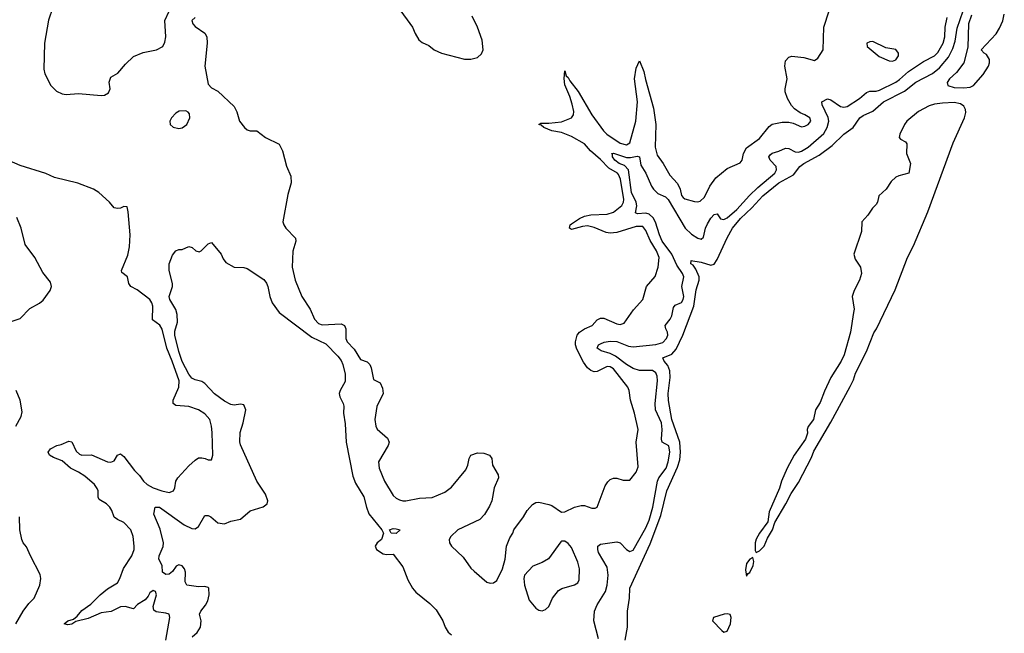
# Model space of a CAD drawing. Header units: inches. Extents: x 1603819 to 1745079, y 385938 to 533966.
# Tile 342 of 561: x 1733868 to 1739940, y 440232 to 444016. Entities that reach past the tile are written whole.
import ezdxf

# ---------------------------------------------------------------- set-up
doc = ezdxf.new("R2010")
doc.units = ezdxf.units.IN
doc.header["$MEASUREMENT"] = 0
doc.layers.add('B7434', color=7, linetype='Continuous')

msp = doc.modelspace()

# ---------------------------------------------------------------- linework, layer by layer
at = {"layer": 'B7434', "color": 5}
for points, elevation in [([(1734072.4, 444090), (1734046.3, 444013.7), (1734021.7, 443870), (1734015.8, 443710), (1734022.6, 443682.6), (1734060.3, 443610), (1734095.4, 443575.4), (1734130, 443557.6), (1734154.7, 443554.7), (1734230, 443559.7), (1734371.1, 443548.9), (1734390, 443550.6), (1734415.6, 443564.4), (1734426.6, 443590), (1734419.5, 443630), (1734430, 443661), (1734473.6, 443686.4), (1734519.4, 443740.6), (1734570, 443788.5), (1734630, 443814.3), (1734710.7, 443829.3), (1734750, 443850.4), (1734762.6, 443877.4), (1734768.4, 443910), (1734763.2, 444010), (1734790, 444067.2)], 180), ([(1734950.8, 444030), (1734928.4, 444010), (1734935.5, 443990), (1734950, 443973.4), (1735010, 443933.4), (1735021.6, 443910), (1735023.7, 443870), (1735009.1, 443730), (1735030, 443618), (1735050, 443596), (1735090, 443574), (1735190, 443481), (1735207.1, 443447.1), (1735224, 443390), (1735254.8, 443350), (1735270, 443337.3), (1735290, 443330.7), (1735330, 443330.7), (1735384, 443290), (1735468.8, 443248.8), (1735487.8, 443207.8), (1735513.1, 443113.1), (1735539.3, 443050), (1735541.3, 443010), (1735521.3, 442938.7), (1735491.5, 442770), (1735496.9, 442750), (1735509.3, 442729.3), (1735568.9, 442668.9), (1735570.2, 442650), (1735551.4, 442588.6), (1735547.3, 442490), (1735567.2, 442410), (1735608, 442308), (1735659.5, 442230), (1735686.3, 442170), (1735710, 442141.6), (1735733.6, 442133.6), (1735850, 442139.8), (1735870.6, 442130.6), (1735878.1, 442110), (1735879.3, 442050), (1735886.9, 442030), (1735930, 441983.8), (1735970, 441920.7), (1736010, 441906), (1736026.9, 441890), (1736035, 441870), (1736050, 441796.3), (1736090, 441777.1), (1736104.6, 441744.6), (1736110.2, 441710), (1736070.7, 441630), (1736058.8, 441550), (1736064.6, 441510), (1736072.1, 441492.1), (1736135.5, 441435.5), (1736146.2, 441410), (1736140.5, 441390), (1736079.7, 441290), (1736085.4, 441250), (1736117.5, 441170), (1736170, 441082), (1736190, 441064.9), (1736210, 441055.6), (1736230, 441048.9), (1736250, 441048.9), (1736333.4, 441066.6), (1736412.3, 441070), (1736490, 441101.8), (1736530, 441133.4), (1736619.8, 441240.2), (1736631.7, 441268.3), (1736639.3, 441310), (1736650, 441331.5), (1736690, 441345.2), (1736730, 441342.1), (1736764.2, 441330), (1736779.6, 441310), (1736783.8, 441270), (1736818, 441210), (1736820.3, 441190), (1736793.7, 441130), (1736778.9, 441050), (1736764.3, 441015.7), (1736734.9, 440965.1), (1736705.2, 440934.8), (1736570, 440869.7), (1736526.4, 440830), (1736517.1, 440810), (1736518, 440790), (1736530.6, 440770), (1736602, 440702), (1736650, 440634.9), (1736670, 440614.9), (1736748.8, 440548.8), (1736770, 440541.6), (1736790, 440543), (1736810, 440558.8), (1736845.1, 440630), (1736860.9, 440690), (1736869.4, 440770), (1736890, 440822), (1736909, 440850), (1736915.3, 440870), (1736974, 440950), (1736997.2, 440990), (1737030, 441026.8), (1737050, 441039.1), (1737070, 441040.7), (1737130, 441026.8), (1737150, 441020.7), (1737210, 440979.1), (1737230, 440980.5), (1737288.8, 441011.2), (1737330, 441020.9), (1737350, 441019.5), (1737395.9, 441004.1), (1737416.6, 441003.4), (1737430, 441010.7), (1737478.5, 441141.5), (1737493.9, 441166.1), (1737510, 441180.5), (1737530, 441188), (1737550, 441188), (1737590, 441177.3), (1737630, 441176), (1737670, 441226.8), (1737681, 441259), (1737669.7, 441410), (1737682, 441490), (1737659.8, 441590), (1737634.3, 441670), (1737626.9, 441730), (1737619.1, 441750), (1737530, 441862.3), (1737510, 441875), (1737490, 441877.1), (1737430, 441847.6), (1737410, 441845.4), (1737390, 441852.4), (1737368.9, 441868.9), (1737344.7, 441904.7), (1737304, 441984), (1737295, 442010), (1737294.4, 442030), (1737306, 442070), (1737320.3, 442090), (1737350, 442109.4), (1737397.4, 442130), (1737430, 442164.9), (1737450, 442176.2), (1737470, 442175), (1737550, 442139.8), (1737570, 442136.5), (1737595.5, 442144.5), (1737653, 442227), (1737709.7, 442290), (1737734.2, 442370), (1737787.1, 442432.9), (1737804.8, 442490), (1737812.1, 442550), (1737795.2, 442590), (1737755.3, 442655.3), (1737730, 442715.8), (1737710, 442739.8), (1737670, 442741.1), (1737550, 442703.7), (1737510, 442698.9), (1737483.7, 442703.7), (1737410, 442734.5), (1737370, 442744), (1737338.8, 442741.2), (1737270, 442722.5), (1737258.3, 442730), (1737261.6, 442750), (1737270, 442757.1), (1737319.1, 442790), (1737350, 442804.1), (1737390, 442812), (1737490, 442816.2), (1737530, 442828.3), (1737581.4, 442870), (1737592.4, 442890), (1737592.5, 442907.5), (1737573.3, 443033.3), (1737561.2, 443061.2), (1737553.5, 443070), (1737500.5, 443100.5), (1737450, 443154.5), (1737387.7, 443207.7), (1737351.5, 443250), (1737270, 443296), (1737210, 443319.2), (1737150, 443331.1), (1737100.9, 443350), (1737084.6, 443364.6), (1737068.3, 443370), (1737082, 443378), (1737130, 443376.9), (1737210, 443385.1), (1737269.8, 443410), (1737283.1, 443430), (1737284.8, 443450), (1737274.9, 443494.9), (1737261.2, 443541.2), (1737230, 443614), (1737226.2, 443653.8), (1737230, 443701), (1737238, 443670), (1737250, 443659.6), (1737259.6, 443639.6), (1737312.3, 443572.3), (1737396.4, 443430), (1737467.3, 443330), (1737489.2, 443309.2), (1737570, 443254.4), (1737610, 443243.6), (1737630, 443255.8), (1737667.7, 443390), (1737678.4, 443510), (1737659.1, 443650), (1737670, 443716), (1737690, 443761), (1737717, 443697), (1737726.7, 443646.7), (1737775.7, 443470), (1737790.5, 443370), (1737785.8, 443230), (1737799.6, 443179.6), (1737836.8, 443130), (1737877.2, 443057.2), (1737924.9, 443004.9), (1737940.6, 442970), (1737950, 442932.4), (1737959.8, 442919.8), (1737970.2, 442910.2), (1738030, 442894.9), (1738050, 442891.7), (1738063.9, 442896.1), (1738090, 442921.3), (1738123.9, 442990), (1738159.8, 443040.2), (1738230, 443098.4), (1738310, 443134), (1738322.6, 443150), (1738330.6, 443190), (1738350, 443226), (1738430, 443283.5), (1738490, 443357.7), (1738508.5, 443371.5), (1738570, 443383.5), (1738610, 443383.5), (1738638, 443378), (1738690, 443355.6), (1738710, 443358.9), (1738730, 443369), (1738746, 443390), (1738740.5, 443410), (1738709.6, 443430), (1738681.1, 443441.1), (1738646.5, 443466.5), (1738627.6, 443487.6), (1738602.1, 443530), (1738588.9, 443570), (1738589, 443590), (1738601.5, 443650), (1738586.5, 443730), (1738590, 443763), (1738610, 443785.4), (1738629.9, 443790.1), (1738702.8, 443782.8), (1738770, 443763.8), (1738790, 443779.1), (1738822.4, 443830), (1738827.6, 443970), (1738859.5, 444070)], 180), ([(1736201.6, 444090), (1736290.5, 443970.5), (1736306.8, 443930), (1736330, 443891), (1736350, 443874.8), (1736390, 443856), (1736424.7, 443830), (1736468.7, 443808.7), (1736610, 443772.7), (1736650, 443773), (1736690, 443783), (1736715.3, 443804.7), (1736726, 443830), (1736719.3, 443890), (1736691.8, 443970), (1736657.7, 444037.7)], 220), ([(1737601.1, 440190), (1737616.1, 440270), (1737616, 440370), (1737629.1, 440450), (1737630, 440510.7), (1737755.2, 440784.8), (1737821.1, 440958.9), (1737859.2, 441110), (1737923.9, 441256.1), (1737938.1, 441301.9), (1737942.9, 441350), (1737939.1, 441410), (1737890, 441551.5), (1737868.2, 441668.2), (1737866.6, 441710), (1737878.2, 441810), (1737877, 441850), (1737863.8, 441883.8), (1737842.8, 441910), (1737833.6, 441930), (1737890, 441954.5), (1737916.1, 441983.9), (1737956.8, 442070), (1738024.9, 442250), (1738040.2, 442350), (1738057.6, 442410), (1738058, 442430), (1738038.4, 442478.4), (1738021.5, 442501.5), (1738007, 442510), (1738008.9, 442528.9), (1738006, 442530), (1738070, 442520.9), (1738130, 442501.7), (1738150, 442508.7), (1738170, 442538), (1738229.7, 442670), (1738264.2, 442730), (1738312.5, 442790), (1738383.4, 442856.6), (1738450, 442930.1), (1738549.1, 443010), (1738640.3, 443059.7), (1738679.3, 443110), (1738703.8, 443130), (1738799, 443181), (1738879.2, 443240.8), (1738950, 443310.3), (1739008.1, 443351.9), (1739049.6, 443410), (1739070, 443424.9), (1739128.6, 443451.4), (1739194.3, 443510), (1739324.1, 443575.9), (1739393.6, 443630), (1739497.1, 443682.9), (1739541.1, 443718.9), (1739595.3, 443784.7), (1739622.7, 443837.3), (1739636.9, 443883.1), (1739650, 443964), (1739686.3, 444070)], 140), ([(1737437.4, 440197.4), (1737409.1, 440310), (1737411.9, 440370), (1737430, 440408.4), (1737479.8, 440490), (1737490.5, 440529.5), (1737497.8, 440590), (1737490, 440639.5), (1737437.8, 440730), (1737432.2, 440750), (1737433.3, 440770), (1737450, 440782.3), (1737550, 440795.6), (1737570.1, 440790.1), (1737610, 440750.2), (1737630, 440736.5), (1737650, 440746), (1737730, 440882.7), (1737750.5, 440929.5), (1737772.2, 441010), (1737800.3, 441170), (1737808.9, 441191.1), (1737853.7, 441250), (1737867.6, 441290), (1737878.1, 441350), (1737870, 441388.7), (1737830, 441411.8), (1737825.4, 441430), (1737829.9, 441489.9), (1737825.9, 441530), (1737789, 441610), (1737787.5, 441650), (1737801.8, 441790), (1737798.6, 441818.6), (1737790, 441838.7), (1737770, 441853.2), (1737690, 441853.8), (1737650, 441864.1), (1737610, 441889.1), (1737542.1, 441942.1), (1737510, 441958.1), (1737453.4, 441973.4), (1737429, 441990), (1737437.7, 442010), (1737450, 442016.8), (1737472.9, 442027.1), (1737510, 442033.2), (1737550, 442031.4), (1737623.2, 442003.2), (1737650, 441998.2), (1737790, 442012.5), (1737833.6, 442026.4), (1737857.6, 442050), (1737865.8, 442070), (1737863.4, 442090), (1737852.1, 442110), (1737848.9, 442130), (1737879.9, 442170), (1737889.4, 442190), (1737899, 442241), (1737910, 442254.7), (1737950, 442271.3), (1737959.9, 442290), (1737962.7, 442310), (1737951.4, 442370), (1737964.3, 442430), (1737954.3, 442450), (1737921.2, 442501.2), (1737890.1, 442570.1), (1737830, 442651.1), (1737812.7, 442690), (1737788.3, 442768.3), (1737774.3, 442794.3), (1737750, 442816.8), (1737730, 442822), (1737678, 442818), (1737664.9, 442824.9), (1737672.7, 442867.3), (1737669.6, 442890), (1737641, 442950), (1737622.2, 443090), (1737597.7, 443117.7), (1737563.7, 443130), (1737537.2, 443150), (1737523.9, 443170), (1737524.2, 443184.2), (1737517.2, 443190), (1737530, 443192.3), (1737610, 443165.4), (1737634.6, 443165.4), (1737675.1, 443175.1), (1737690, 443170.4), (1737698.6, 443118.6), (1737730.1, 443070), (1737763.6, 442990), (1737776.6, 442970), (1737803.6, 442943.6), (1737850, 442922.5), (1737866.4, 442906.4), (1737971, 442730), (1738010, 442693.9), (1738050, 442669), (1738070, 442661.8), (1738084.3, 442675.7), (1738098, 442730), (1738110, 442757.7), (1738130, 442791.8), (1738150, 442814), (1738170, 442818.7), (1738190, 442788.7), (1738210, 442784.6), (1738230, 442793.7), (1738290, 442844.4), (1738368.1, 442931.9), (1738419.1, 442980.9), (1738524.9, 443070), (1738534.9, 443090), (1738532, 443110), (1738495.4, 443150), (1738488.4, 443170), (1738496.8, 443183.2), (1738508.3, 443191.7), (1738550, 443204.6), (1738590, 443223.7), (1738610, 443222), (1738650, 443200.6), (1738670, 443199.5), (1738690, 443205.4), (1738730, 443230.1), (1738826.7, 443313.3), (1738848.2, 443350), (1738856.7, 443390), (1738853.4, 443413.4), (1738816.8, 443490), (1738814, 443510), (1738850, 443527.9), (1738870, 443521.4), (1738930, 443479.7), (1738950, 443475.7), (1738970, 443480.5), (1739047.7, 443530), (1739090, 443567.5), (1739110, 443574.1), (1739150, 443575.4), (1739170, 443581.1), (1739270, 443631.1), (1739293.7, 443646.3), (1739350, 443696.7), (1739441.2, 443758.8), (1739510, 443793.1), (1739530, 443813.9), (1739562.8, 443870), (1739572.6, 443910), (1739575.9, 443970), (1739587.6, 444030)], 160), ([(1739736.5, 444043.5), (1739719.5, 443990), (1739714, 443846), (1739690.4, 443750), (1739645.5, 443690), (1739601.6, 443650), (1739588.3, 443628.3), (1739590.8, 443610), (1739630, 443598.3), (1739690, 443594.9), (1739730, 443600.3), (1739750, 443608.9), (1739810, 443678.7), (1739842.4, 443730), (1739848.4, 443750), (1739847.6, 443770), (1739830, 443801.2), (1739815.3, 443810), (1739798, 443830), (1739890, 443928), (1739910, 443963.8), (1739930, 444008.2), (1739939.8, 444050)], 140), ([(1734770, 440190.7), (1734793.1, 440330), (1734789.4, 440350), (1734770, 440357.2), (1734710, 440364.2), (1734694.6, 440374.6), (1734690, 440398), (1734711.2, 440470), (1734705.2, 440490), (1734690, 440496.3), (1734670, 440482.9), (1734659.5, 440460.5), (1734640.6, 440439.4), (1734593.5, 440410), (1734570, 440383.7), (1734517.4, 440397.4), (1734490, 440396.4), (1734432.6, 440367.4), (1734370, 440358.3), (1734290, 440324.2), (1734214, 440306), (1734190, 440288.7), (1734165.2, 440285.2), (1734141.6, 440290), (1734164.7, 440310), (1734199.5, 440320.5), (1734221.2, 440338.8), (1734250, 440373.9), (1734307.4, 440412.6), (1734364.8, 440470), (1734410, 440506.3), (1734470, 440543.7), (1734485.7, 440570), (1734508.2, 440631.8), (1734560.2, 440710), (1734572.7, 440750), (1734572.7, 440770), (1734567.9, 440830), (1734554.1, 440870), (1734510, 440916), (1734470, 440933.9), (1734450, 440948), (1734435.4, 440990), (1734423.1, 441010), (1734402.8, 441030), (1734358.2, 441058.2), (1734351.4, 441071.4), (1734350.8, 441110), (1734346.1, 441126.1), (1734329.7, 441149.7), (1734270, 441200.8), (1734230, 441226.7), (1734180.7, 441250), (1734130, 441296), (1734075.8, 441315.8), (1734052.3, 441330), (1734043.7, 441350), (1734057, 441370), (1734096, 441390), (1734123.6, 441396.4), (1734170, 441417.6), (1734190, 441414), (1734215.7, 441355.7), (1734236.2, 441336.2), (1734251.4, 441331.4), (1734310, 441331.9), (1734409.8, 441290.2), (1734430, 441287.8), (1734450, 441295.6), (1734470, 441330.4), (1734490, 441339.6), (1734510, 441323.2), (1734576.3, 441236.3), (1734606.1, 441206.1), (1734631.6, 441170), (1734654.3, 441150), (1734691.7, 441130), (1734744.2, 441110), (1734790, 441100.2), (1734816.4, 441110), (1734825.3, 441130), (1734831.1, 441170), (1734842, 441190), (1734910, 441264.9), (1734950, 441300.7), (1734970, 441313.4), (1734990, 441314), (1735010.7, 441310.7), (1735030, 441301), (1735050, 441302), (1735059.3, 441330), (1735055.4, 441470), (1735051.3, 441510), (1735041, 441550), (1735010, 441586.2), (1734970, 441609.8), (1734911.2, 441631.2), (1734830, 441636.5), (1734814.6, 441650), (1734814.9, 441670), (1734848.7, 441750), (1734850.9, 441790), (1734808.8, 441910), (1734774.9, 441990), (1734747.3, 442107.3), (1734731.8, 442131.8), (1734686.1, 442166.1), (1734688.4, 442248.4), (1734682.3, 442270), (1734670, 442289.8), (1734591.5, 442350), (1734553.6, 442370), (1734541.3, 442390), (1734533.2, 442430), (1734498, 442458), (1734495.6, 442470), (1734535.2, 442564.8), (1734545.4, 442614.6), (1734548.2, 442690), (1734537.6, 442830), (1734530, 442861.2), (1734510, 442863.6), (1734490, 442853.7), (1734470, 442850.9), (1734450, 442856.4), (1734420.7, 442890), (1734356.1, 442950), (1734323.5, 442970), (1734227.3, 443007.3), (1734081.9, 443041.9), (1734028, 443068), (1733870, 443117.6), (1733690, 443194.4)], 180), ([(1733810, 442153.4), (1733870, 442174), (1733930, 442234.6), (1733990, 442266.9), (1734013.4, 442286.6), (1734054.9, 442345.1), (1734064.5, 442370), (1734057.9, 442397.9), (1734010, 442456.1), (1733960.2, 442550), (1733901.1, 442630), (1733877.8, 442730), (1733850, 442795.6)], 220), ([(1734931.5, 440210), (1734962.1, 440237.9), (1734982.1, 440270), (1734986.2, 440310), (1734977, 440350), (1734984.7, 440370), (1735014.5, 440405.5), (1735027.7, 440432.3), (1735036.4, 440470), (1735033.2, 440510), (1735030, 440515), (1735010, 440521.3), (1734970, 440518.9), (1734898.3, 440530), (1734888.9, 440548.9), (1734889.9, 440610), (1734884.6, 440630), (1734870, 440649.1), (1734850, 440654.2), (1734833.7, 440646.3), (1734810, 440614), (1734790, 440597.8), (1734770, 440594.7), (1734747.6, 440610), (1734746, 440650), (1734726, 440690), (1734727.3, 440710), (1734752.5, 440767.5), (1734754, 440790), (1734733.6, 440873.6), (1734694, 440966), (1734704, 441010), (1734730, 441010.3), (1734881.8, 440901.8), (1734930, 440878.6), (1734950, 440877.3), (1734970, 440890.3), (1735010, 440959.5), (1735030, 440958.9), (1735045.5, 440950), (1735090, 440913.1), (1735130, 440906.5), (1735170, 440924.2), (1735230, 440936.5), (1735290, 440986.7), (1735370, 441012), (1735393.7, 441030), (1735397.7, 441050), (1735384, 441090), (1735330.8, 441170), (1735230, 441394), (1735226.2, 441413.8), (1735228.3, 441470), (1735246.3, 441530), (1735262, 441610), (1735250, 441642), (1735230, 441646), (1735190, 441639.7), (1735170, 441642.6), (1735130, 441662.7), (1735070, 441708), (1735010, 441773.5), (1734990, 441785.7), (1734950, 441795.6), (1734930, 441806), (1734910, 441831), (1734870, 441908.7), (1734848.3, 441970), (1734824.7, 442070), (1734824.8, 442095.2), (1734840.4, 442150), (1734838.2, 442198.2), (1734829.8, 442229.8), (1734794.5, 442290), (1734789.7, 442310), (1734809.4, 442370), (1734809.4, 442390), (1734789.6, 442470), (1734790, 442511.3), (1734810, 442564.7), (1734830, 442591), (1734850, 442598), (1734870, 442598), (1734910, 442618), (1734931.6, 442611.6), (1734954, 442590), (1734974.6, 442585.4), (1734986, 442590), (1735030, 442634), (1735050, 442642), (1735111, 442570), (1735122, 442542), (1735138.8, 442518.8), (1735190, 442490.8), (1735250, 442486.8), (1735270, 442481), (1735373.8, 442413.8), (1735390.3, 442390.3), (1735397.6, 442370), (1735410.4, 442310), (1735424.4, 442270), (1735467.2, 442210), (1735670, 442058), (1735756.7, 442016.7), (1735830, 441940.7), (1735850, 441913.8), (1735860.5, 441890), (1735875.3, 441830), (1735874.4, 441785.6), (1735843.2, 441730), (1735838.2, 441710), (1735842.2, 441690), (1735863.6, 441650), (1735866.7, 441633.3), (1735863.7, 441590), (1735875.1, 441524.9), (1735881.1, 441410), (1735922, 441202), (1735938, 441158), (1735990, 441074), (1736005.7, 441010), (1736020.9, 440970), (1736102, 440870), (1736110.8, 440850), (1736098.4, 440810), (1736072.7, 440790), (1736060.4, 440770), (1736068.5, 440750), (1736110, 440721.5), (1736130, 440718), (1736170, 440720.5), (1736230, 440643.1), (1736262, 440562), (1736290.1, 440510), (1736310, 440485.4), (1736396.8, 440416.8), (1736436.2, 440376.2), (1736477.8, 440310), (1736491.6, 440270), (1736510, 440240.3), (1736530, 440223.6)], 160), ([(1733843.1, 441510), (1733877.2, 441570), (1733882.2, 441597.8), (1733870.4, 441670), (1733845.4, 441730)], 220), ([(1733844.1, 440290), (1733890, 440369.2), (1733924.4, 440415.6), (1733957.5, 440450), (1733991.3, 440530), (1733997.7, 440570), (1733994.1, 440594.1), (1733933.8, 440710), (1733910, 440766.3), (1733889.8, 440790), (1733880.6, 440810), (1733868.5, 440870), (1733867.2, 440950)], 220)]:
    msp.add_lwpolyline(points, dxfattribs=dict(at, elevation=elevation))
for points, elevation in [([(1739130, 443880.9), (1739110, 443879.3), (1739091.3, 443870), (1739094.8, 443850), (1739168.4, 443788.4), (1739230, 443762.4), (1739250, 443759.3), (1739270, 443767.7), (1739286.8, 443793.2), (1739287, 443810), (1739271.2, 443831.2), (1739210, 443843)], 180), ([(1734892.7, 443452.7), (1734850.7, 443450.7), (1734830, 443438.7), (1734803.8, 443410), (1734793.4, 443390), (1734796, 443370), (1734813.2, 443353.2), (1734850, 443344.7), (1734870, 443349.1), (1734897.7, 443370), (1734917.7, 443410), (1734915, 443435), (1734906.1, 443446.1)], 180), ([(1739630, 443504.3), (1739558.8, 443501.2), (1739510, 443495.1), (1739476.3, 443483.7), (1739410, 443449.5), (1739338.8, 443390), (1739324, 443370), (1739296, 443310), (1739292, 443290), (1739299.6, 443279.6), (1739330, 443262), (1739338, 443250), (1739336, 443190), (1739362, 443130), (1739351, 443070), (1739290, 443054), (1739270, 443044), (1739242.4, 443017.6), (1739210.6, 442970), (1739166.8, 442930), (1739158.8, 442890), (1739150, 442875.3), (1739127.1, 442852.9), (1739098, 442810), (1739061, 442770), (1739058.8, 442710), (1739011, 442570), (1739019.8, 442539.8), (1739053.4, 442490), (1739059.1, 442450), (1739047.3, 442410), (1739014.2, 442345.8), (1739002, 442310), (1739013, 442230), (1739010.6, 442210), (1738990.4, 442090), (1738951.5, 441948.5), (1738934, 441910), (1738870, 441809.2), (1738830, 441725.2), (1738804.9, 441655.1), (1738776.3, 441610), (1738762.8, 441550), (1738730, 441508), (1738724.9, 441490), (1738726, 441466), (1738713, 441430), (1738644.9, 441330), (1738600.4, 441250), (1738566, 441170), (1738553.5, 441126.5), (1738490, 440981.2), (1738480.7, 440919.3), (1738430, 440849.3), (1738410, 440812.7), (1738402.6, 440790), (1738403.8, 440743.8), (1738410, 440731.3), (1738430, 440741.3), (1738459.2, 440770), (1738480.4, 440819.6), (1738511.3, 440870), (1738524.4, 440915.6), (1738592.7, 441030), (1738624.9, 441095.1), (1738670, 441162.8), (1738750, 441317.3), (1738765.1, 441354.9), (1738870, 441534.4), (1738990, 441753.4), (1739010, 441795.6), (1739023, 441837), (1739090.5, 441969.5), (1739136, 442084), (1739152.4, 442110), (1739266.3, 442350), (1739342.7, 442550), (1739379.4, 442620.6), (1739467.9, 442830), (1739624.3, 443255.7), (1739694.6, 443410), (1739702.7, 443442.7), (1739701, 443461), (1739690, 443482.4), (1739670, 443497.3)], 140), ([(1736190, 440847.8), (1736158, 440850), (1736149.3, 440870), (1736170, 440878), (1736190, 440877.6), (1736214, 440870)], 160), ([(1737210, 440801.2), (1737204.4, 440795.6), (1737127.9, 440692.1), (1737090.4, 440669.6), (1737033.1, 440646.9), (1736980.7, 440590), (1736976.3, 440570), (1736980.5, 440530), (1737010, 440436), (1737050, 440386.8), (1737070, 440374.8), (1737090, 440371), (1737110, 440378.8), (1737130, 440398), (1737153.2, 440450), (1737190, 440497.3), (1737211.9, 440508.1), (1737290, 440530.7), (1737310, 440542.8), (1737318, 440562), (1737320.3, 440630), (1737310, 440672), (1737270, 440760.5), (1737250, 440785.6), (1737230, 440800.9)], 180), ([(1738390, 440699), (1738370, 440689.5), (1738350, 440662.7), (1738343, 440623), (1738350, 440584), (1738359.6, 440600.4), (1738370, 440606.7), (1738390.6, 440650), (1738394.7, 440674.7)], 140), ([(1738230, 440353), (1738212, 440350), (1738146, 440330), (1738141, 440310), (1738197.1, 440250), (1738210, 440240.3), (1738230, 440246), (1738250.7, 440290.7), (1738256.1, 440330), (1738250, 440349.3)], 140)]:
    msp.add_lwpolyline(points, close=True, dxfattribs=dict(at, elevation=elevation))

doc.saveas('drawing.dxf')
